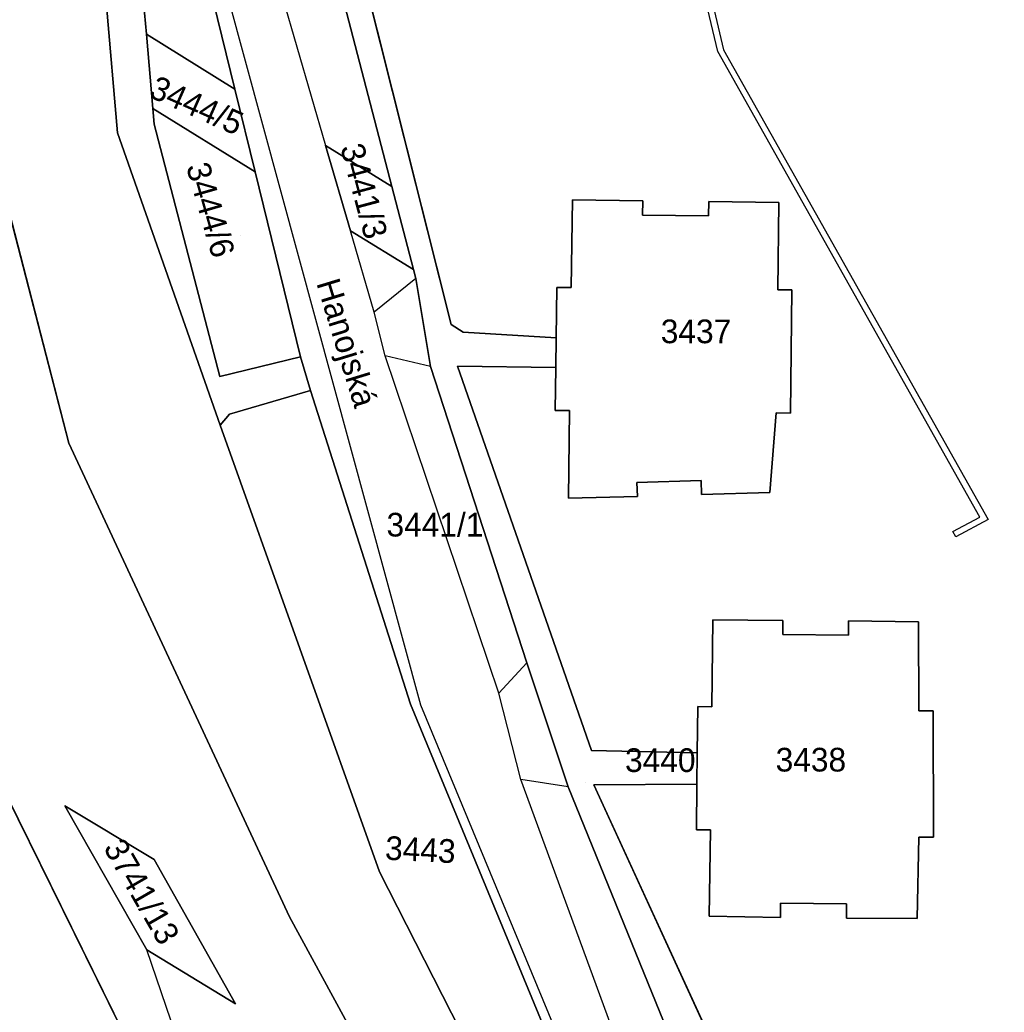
# Model space of a CAD drawing. Extents: x -262715 to -259381, y -1237238 to -1231182.
# Drawn here: x -261675.7 to -261592.6, y -1235225.7 to -1235142 of the extents above; entities that cross this region are included whole.
import ezdxf

# ---------------------------------------------------------------- set-up
doc = ezdxf.new("R2010")
doc.units = 0
for name, color, linetype in [('body_kn', 7, 'Continuous'), ('kladpar_druhypozemkov', 7, 'Continuous'), ('kladpar_hranice', 7, 'Continuous'), ('kladpar_parcelnecisla', 7, 'Continuous'), ('kladpar_plochy', 7, 'Continuous'), ('popisy', 7, 'Continuous'), ('zappar_hrandruhpozemk', 7, 'Continuous')]:
    doc.layers.add(name, color=color, linetype=linetype)

msp = doc.modelspace()

# ---------------------------------------------------------------- linework, layer by layer
at = {"layer": 'body_kn'}
for p, q in [((-261665.04, -1235143.19), (-261665.04, -1235143.19)), ((-261665.04, -1235143.19), (-261665.04, -1235143.19)), ((-261616.79, -1235144.63), (-261616.79, -1235144.63)), ((-261616.3, -1235144.51), (-261616.3, -1235144.51)), ((-261616.3, -1235144.51), (-261616.3, -1235144.51)), ((-261657.57, -1235147.82), (-261657.57, -1235147.82)), ((-261664.49, -1235149.46), (-261664.49, -1235149.46)), ((-261664.49, -1235149.46), (-261664.49, -1235149.46)), ((-261664.37, -1235150.79), (-261664.37, -1235150.79)), ((-261667.48, -1235151.5), (-261667.48, -1235151.5)), ((-261649.91, -1235152.57), (-261649.91, -1235152.57)), ((-261649.91, -1235152.57), (-261649.91, -1235152.57)), ((-261655.86, -1235154.79), (-261655.86, -1235154.79)), ((-261644.31, -1235156.04), (-261644.31, -1235156.04)), ((-261644.31, -1235156.04), (-261644.31, -1235156.04)), ((-261629.07, -1235157.17), (-261629.07, -1235157.17)), ((-261623.12, -1235157.25), (-261623.12, -1235157.25)), ((-261617.56, -1235157.32), (-261617.56, -1235157.32)), ((-261611.64, -1235157.4), (-261611.64, -1235157.4)), ((-261611.64, -1235157.4), (-261611.64, -1235157.4)), ((-261623.14, -1235158.46), (-261623.14, -1235158.46)), ((-261617.58, -1235158.53), (-261617.58, -1235158.53)), ((-261647.81, -1235159.77), (-261647.81, -1235159.77)), ((-261647.81, -1235159.77), (-261647.81, -1235159.77)), ((-261642.49, -1235163.05), (-261642.49, -1235163.05)), ((-261642.49, -1235163.05), (-261642.49, -1235163.05)), ((-261642.29, -1235163.81), (-261642.29, -1235163.81)), ((-261642.29, -1235163.81), (-261642.29, -1235163.81)), ((-261630.37, -1235164.57), (-261630.37, -1235164.57)), ((-261629.17, -1235164.58), (-261629.17, -1235164.58)), ((-261611.73, -1235164.75), (-261611.73, -1235164.75)), ((-261610.53, -1235164.77), (-261610.53, -1235164.77)), ((-261645.8, -1235166.64), (-261645.8, -1235166.64)), ((-261639.31, -1235167.68), (-261639.31, -1235167.68)), ((-261638.3, -1235168.35), (-261638.3, -1235168.35)), ((-261630.43, -1235168.82), (-261630.43, -1235168.82)), ((-261652.02, -1235170.43), (-261652.02, -1235170.43)), ((-261652.02, -1235170.43), (-261652.02, -1235170.43)), ((-261644.89, -1235170.33), (-261644.89, -1235170.33)), ((-261641.05, -1235171.24), (-261641.05, -1235171.24)), ((-261641.05, -1235171.24), (-261641.05, -1235171.24)), ((-261638.77, -1235171.2), (-261638.77, -1235171.2)), ((-261630.46, -1235171.31), (-261630.46, -1235171.31)), ((-261658.84, -1235172.08), (-261658.84, -1235172.08)), ((-261651.19, -1235173.25), (-261651.19, -1235173.25)), ((-261651.19, -1235173.25), (-261651.19, -1235173.25)), ((-261658.01, -1235175.26), (-261658.01, -1235175.26)), ((-261630.51, -1235174.94), (-261630.51, -1235174.94)), ((-261629.3, -1235174.96), (-261629.3, -1235174.96)), ((-261611.87, -1235175.16), (-261611.87, -1235175.16)), ((-261610.66, -1235175.18), (-261610.66, -1235175.18)), ((-261658.8, -1235176.18), (-261658.8, -1235176.18)), ((-261671.58, -1235177.72), (-261671.58, -1235177.72)), ((-261623.62, -1235181.02), (-261623.62, -1235181.02)), ((-261618.19, -1235180.86), (-261618.19, -1235180.86)), ((-261623.58, -1235182.2), (-261623.58, -1235182.2)), ((-261618.16, -1235182.04), (-261618.16, -1235182.04)), ((-261612.39, -1235181.87), (-261612.39, -1235181.87)), ((-261629.4, -1235182.36), (-261629.4, -1235182.36)), ((-261594.66, -1235183.97), (-261594.66, -1235183.97)), ((-261593.98, -1235184.16), (-261593.98, -1235184.16)), ((-261596.94, -1235185.18), (-261596.94, -1235185.18)), ((-261596.71, -1235185.62), (-261596.71, -1235185.62)), ((-261617.22, -1235192.62), (-261617.22, -1235192.62)), ((-261611.3, -1235192.67), (-261611.3, -1235192.67)), ((-261605.76, -1235192.72), (-261605.76, -1235192.72)), ((-261599.84, -1235192.78), (-261599.84, -1235192.78)), ((-261599.84, -1235192.78), (-261599.84, -1235192.78)), ((-261611.31, -1235193.87), (-261611.31, -1235193.87)), ((-261605.77, -1235193.92), (-261605.77, -1235193.92)), ((-261632.92, -1235196.26), (-261632.92, -1235196.26)), ((-261632.92, -1235196.26), (-261632.92, -1235196.26)), ((-261635.28, -1235198.82), (-261635.28, -1235198.82)), ((-261642.75, -1235199.74), (-261642.75, -1235199.74)), ((-261641.86, -1235199.83), (-261641.86, -1235199.83)), ((-261618.49, -1235199.94), (-261618.49, -1235199.94)), ((-261617.29, -1235199.96), (-261617.29, -1235199.96)), ((-261599.83, -1235200.3), (-261599.83, -1235200.3)), ((-261598.6, -1235200.3), (-261598.6, -1235200.3)), ((-261627.45, -1235203.65), (-261627.45, -1235203.65)), ((-261618.53, -1235203.84), (-261618.53, -1235203.84)), ((-261633.42, -1235206.11), (-261633.42, -1235206.11)), ((-261633.42, -1235206.11), (-261633.42, -1235206.11)), ((-261627.27, -1235206.55), (-261627.27, -1235206.55)), ((-261618.56, -1235206.49), (-261618.56, -1235206.49)), ((-261629.43, -1235206.73), (-261629.43, -1235206.73)), ((-261629.43, -1235206.73), (-261629.43, -1235206.73)), ((-261671.92, -1235208.32), (-261671.92, -1235208.32)), ((-261671.92, -1235208.32), (-261671.92, -1235208.32)), ((-261618.6, -1235210.34), (-261618.6, -1235210.34)), ((-261617.4, -1235210.35), (-261617.4, -1235210.35)), ((-261599.81, -1235210.97), (-261599.81, -1235210.97)), ((-261598.59, -1235210.97), (-261598.59, -1235210.97)), ((-261664.38, -1235212.87), (-261664.38, -1235212.87)), ((-261645.36, -1235213.89), (-261645.36, -1235213.89)), ((-261611.49, -1235216.54), (-261611.49, -1235216.54)), ((-261605.93, -1235216.6), (-261605.93, -1235216.6)), ((-261652.95, -1235217.71), (-261652.95, -1235217.71)), ((-261617.53, -1235217.65), (-261617.53, -1235217.65)), ((-261611.5, -1235217.75), (-261611.5, -1235217.75)), ((-261605.94, -1235217.8), (-261605.94, -1235217.8)), ((-261599.97, -1235217.85), (-261599.97, -1235217.85)), ((-261665.01, -1235220.47), (-261665.01, -1235220.47)), ((-261665.01, -1235220.47), (-261665.01, -1235220.47)), ((-261657.5, -1235225.04), (-261657.5, -1235225.04))]:
    msp.add_line(p, q, dxfattribs=at)
at = {"layer": 'kladpar_druhypozemkov'}
for p, q in [((-261660.45, -1235148.48), (-261660.45, -1235148.48)), ((-261644.64, -1235159.16), (-261644.64, -1235159.16)), ((-261657.11, -1235160.17), (-261657.11, -1235160.17)), ((-261618.84, -1235167.3), (-261618.84, -1235167.3)), ((-261641.97, -1235183.97), (-261641.97, -1235183.97)), ((-261609.01, -1235203.08), (-261609.01, -1235203.08)), ((-261627.97, -1235206.32), (-261627.97, -1235206.32)), ((-261642.05, -1235211.05), (-261642.05, -1235211.05)), ((-261664.01, -1235216.93), (-261664.01, -1235216.93))]:
    msp.add_line(p, q, dxfattribs=at)
at = {"layer": 'kladpar_hranice'}
for p, q in [((-261647.81, -1235159.77), (-261649.91, -1235152.57)), ((-261649.91, -1235152.57), (-261644.31, -1235156.04)), ((-261644.31, -1235156.04), (-261649.91, -1235152.57)), ((-261649.91, -1235152.57), (-261647.81, -1235159.77)), ((-261644.31, -1235156.04), (-261642.49, -1235163.05)), ((-261642.49, -1235163.05), (-261647.81, -1235159.77)), ((-261647.81, -1235159.77), (-261642.49, -1235163.05)), ((-261652.73, -1235256.35), (-261665.01, -1235220.47))]:
    msp.add_line(p, q, dxfattribs=at)
for points in [[(-261698.97, -1235043.8), (-261687.6, -1235066.24), (-261683.41, -1235076.85), (-261681.93, -1235076.53), (-261674.26, -1235074.08), (-261673.47, -1235077.36), (-261674.15, -1235077.54), (-261681.24, -1235079.42), (-261675.08, -1235098.65), (-261665.36, -1235139.54), (-261665.04, -1235143.19), (-261664.49, -1235149.46), (-261664.37, -1235150.79), (-261658.84, -1235172.08), (-261652.02, -1235170.43), (-261651.19, -1235173.25), (-261658.01, -1235175.26), (-261658.8, -1235176.18), (-261667.48, -1235151.5), (-261668.39, -1235140.75), (-261678.27, -1235099.69), (-261689.52, -1235067.21), (-261701.27, -1235044.85), (-261699.1, -1235043.86)], [(-261701.27, -1235044.85), (-261689.52, -1235067.21), (-261678.27, -1235099.69), (-261668.39, -1235140.75), (-261667.48, -1235151.5), (-261658.8, -1235176.18), (-261645.36, -1235213.89), (-261630.14, -1235243.78), (-261628.74, -1235246.21), (-261599.38, -1235299.64), (-261589.5, -1235316.23), (-261558.55, -1235373.38)], [(-261675.45, -1235048.97), (-261662.17, -1235055.05), (-261659.7, -1235058.27), (-261665.85, -1235062.44), (-261669.78, -1235067.08), (-261670.59, -1235069.26), (-261670.64, -1235071.64), (-261656.06, -1235131.48), (-261649.95, -1235134.36), (-261644.31, -1235156.04)], [(-261625.4, -1235241.69), (-261642.75, -1235199.74), (-261651.19, -1235173.25), (-261652.02, -1235170.43), (-261655.86, -1235154.79), (-261657.57, -1235147.82), (-261661.26, -1235132.77), (-261674.15, -1235077.54), (-261673.47, -1235077.36), (-261674.26, -1235074.08), (-261680.07, -1235049.42)], [(-261626.47, -1235266.32), (-261635.49, -1235249.77), (-261636.93, -1235247.14), (-261652.95, -1235217.71), (-261671.58, -1235177.72), (-261680.36, -1235143.86), (-261685.9, -1235111.94), (-261694.48, -1235081.97), (-261698.68, -1235069.1), (-261701.99, -1235062.63)], [(-261558.55, -1235373.38), (-261589.5, -1235316.23), (-261594.98, -1235290.75), (-261596.5, -1235286.81), (-261601.47, -1235277.46), (-261621.35, -1235238.99), (-261617.2, -1235241.47), (-261615.3, -1235241.46), (-261629.43, -1235206.73), (-261632.92, -1235196.26), (-261641.05, -1235171.24), (-261642.29, -1235163.81), (-261642.49, -1235163.05), (-261644.31, -1235156.04), (-261649.95, -1235134.36), (-261656.06, -1235131.48), (-261670.64, -1235071.64), (-261670.59, -1235069.26), (-261669.78, -1235067.08)], [(-261665.04, -1235143.19), (-261665.36, -1235139.54), (-261675.08, -1235098.65), (-261681.24, -1235079.42), (-261674.15, -1235077.54), (-261661.26, -1235132.77), (-261657.57, -1235147.82), (-261665.04, -1235143.19)], [(-261652.73, -1235256.35), (-261653.37, -1235255.06), (-261657.73, -1235246.22), (-261717.88, -1235124.2), (-261699.78, -1235104.38), (-261697.08, -1235103.75), (-261692.89, -1235103.79), (-261689.26, -1235105.94), (-261685.9, -1235111.94), (-261680.36, -1235143.86), (-261671.58, -1235177.72), (-261652.95, -1235217.71), (-261636.93, -1235247.14), (-261642.44, -1235251.08), (-261646.89, -1235254.04), (-261652.73, -1235256.35)], [(-261685.9, -1235111.94), (-261689.26, -1235105.94), (-261692.89, -1235103.79), (-261697.08, -1235103.75), (-261699.78, -1235104.38), (-261717.88, -1235124.2), (-261657.73, -1235246.22)], [(-261612.55, -1235238.58), (-261627.27, -1235206.55), (-261618.56, -1235206.49), (-261618.6, -1235210.34), (-261617.4, -1235210.35), (-261617.53, -1235217.65), (-261611.5, -1235217.75), (-261611.49, -1235216.54), (-261605.93, -1235216.6), (-261605.94, -1235217.8), (-261599.97, -1235217.85), (-261599.81, -1235210.97), (-261598.59, -1235210.97), (-261598.6, -1235200.3), (-261599.83, -1235200.3), (-261599.84, -1235192.78), (-261605.76, -1235192.72), (-261605.77, -1235193.92), (-261611.31, -1235193.87), (-261611.3, -1235192.67), (-261617.22, -1235192.62), (-261617.29, -1235199.96), (-261618.49, -1235199.94), (-261618.53, -1235203.84), (-261627.45, -1235203.65), (-261638.77, -1235171.2), (-261630.46, -1235171.31), (-261630.51, -1235174.94), (-261629.3, -1235174.96), (-261629.4, -1235182.36), (-261623.58, -1235182.2), (-261623.62, -1235181.02), (-261618.19, -1235180.86), (-261618.16, -1235182.04), (-261612.39, -1235181.87), (-261611.87, -1235175.16), (-261610.66, -1235175.18), (-261610.53, -1235164.77), (-261611.73, -1235164.75), (-261611.64, -1235157.4), (-261617.56, -1235157.32), (-261617.58, -1235158.53), (-261623.14, -1235158.46), (-261623.12, -1235157.25), (-261629.07, -1235157.17), (-261629.17, -1235164.58), (-261630.37, -1235164.57), (-261630.43, -1235168.82), (-261638.3, -1235168.35), (-261639.31, -1235167.68), (-261646.8, -1235137.9)], [(-261646.8, -1235137.9), (-261639.31, -1235167.68), (-261638.3, -1235168.35), (-261630.43, -1235168.82), (-261630.46, -1235171.31), (-261638.77, -1235171.2), (-261627.45, -1235203.65), (-261618.53, -1235203.84), (-261618.56, -1235206.49), (-261627.27, -1235206.55), (-261612.55, -1235238.58)], [(-261664.49, -1235149.46), (-261665.04, -1235143.19), (-261657.57, -1235147.82), (-261655.86, -1235154.79), (-261664.49, -1235149.46)], [(-261652.02, -1235170.43), (-261658.84, -1235172.08), (-261664.37, -1235150.79), (-261664.49, -1235149.46), (-261655.86, -1235154.79), (-261652.02, -1235170.43)], [(-261611.64, -1235157.4), (-261611.73, -1235164.75), (-261610.53, -1235164.77), (-261610.66, -1235175.18), (-261611.87, -1235175.16), (-261612.39, -1235181.87), (-261618.16, -1235182.04), (-261618.19, -1235180.86), (-261623.62, -1235181.02), (-261623.58, -1235182.2), (-261629.4, -1235182.36), (-261629.3, -1235174.96), (-261630.51, -1235174.94), (-261630.46, -1235171.31), (-261630.43, -1235168.82), (-261630.37, -1235164.57), (-261629.17, -1235164.58), (-261629.07, -1235157.17), (-261623.12, -1235157.25), (-261623.14, -1235158.46), (-261617.58, -1235158.53), (-261617.56, -1235157.32), (-261611.64, -1235157.4)], [(-261642.49, -1235163.05), (-261642.29, -1235163.81), (-261641.05, -1235171.24), (-261632.92, -1235196.26), (-261629.43, -1235206.73), (-261615.3, -1235241.46)], [(-261651.19, -1235173.25), (-261642.75, -1235199.74), (-261625.4, -1235241.69), (-261630.14, -1235243.78), (-261645.36, -1235213.89), (-261658.8, -1235176.18), (-261658.01, -1235175.26), (-261651.19, -1235173.25)], [(-261599.84, -1235192.78), (-261599.83, -1235200.3), (-261598.6, -1235200.3), (-261598.59, -1235210.97), (-261599.81, -1235210.97), (-261599.97, -1235217.85), (-261605.94, -1235217.8), (-261605.93, -1235216.6), (-261611.49, -1235216.54), (-261611.5, -1235217.75), (-261617.53, -1235217.65), (-261617.4, -1235210.35), (-261618.6, -1235210.34), (-261618.56, -1235206.49), (-261618.53, -1235203.84), (-261618.49, -1235199.94), (-261617.29, -1235199.96), (-261617.22, -1235192.62), (-261611.3, -1235192.67), (-261611.31, -1235193.87), (-261605.77, -1235193.92), (-261605.76, -1235192.72), (-261599.84, -1235192.78)], [(-261671.92, -1235208.32), (-261664.38, -1235212.87), (-261657.5, -1235225.04), (-261665.01, -1235220.47), (-261671.92, -1235208.32)], [(-261665.01, -1235220.47), (-261657.5, -1235225.04), (-261664.38, -1235212.87), (-261671.92, -1235208.32), (-261665.01, -1235220.47)]]:
    msp.add_lwpolyline(points, dxfattribs=at)
at = {"layer": 'kladpar_plochy'}
for p, q in [((-261657.73, -1235246.22), (-261717.88, -1235124.2)), ((-261717.88, -1235124.2), (-261657.73, -1235246.22)), ((-261639.31, -1235167.68), (-261646.8, -1235137.9)), ((-261680.36, -1235143.86), (-261671.58, -1235177.72)), ((-261629.07, -1235157.17), (-261629.17, -1235164.58)), ((-261623.12, -1235157.25), (-261629.07, -1235157.17)), ((-261623.14, -1235158.46), (-261623.12, -1235157.25)), ((-261617.56, -1235157.32), (-261617.58, -1235158.53)), ((-261611.64, -1235157.4), (-261617.56, -1235157.32)), ((-261611.73, -1235164.75), (-261611.64, -1235157.4)), ((-261617.58, -1235158.53), (-261623.14, -1235158.46)), ((-261630.37, -1235164.57), (-261630.43, -1235168.82)), ((-261629.17, -1235164.58), (-261630.37, -1235164.57)), ((-261610.53, -1235164.77), (-261611.73, -1235164.75)), ((-261610.66, -1235175.18), (-261610.53, -1235164.77)), ((-261638.3, -1235168.35), (-261639.31, -1235167.68)), ((-261630.43, -1235168.82), (-261638.3, -1235168.35)), ((-261627.45, -1235203.65), (-261638.77, -1235171.2)), ((-261638.77, -1235171.2), (-261630.46, -1235171.31)), ((-261630.46, -1235171.31), (-261630.51, -1235174.94)), ((-261630.51, -1235174.94), (-261629.3, -1235174.96)), ((-261629.3, -1235174.96), (-261629.4, -1235182.36)), ((-261612.39, -1235181.87), (-261611.87, -1235175.16)), ((-261611.87, -1235175.16), (-261610.66, -1235175.18)), ((-261671.58, -1235177.72), (-261652.95, -1235217.71)), ((-261623.62, -1235181.02), (-261618.19, -1235180.86)), ((-261623.58, -1235182.2), (-261623.62, -1235181.02)), ((-261618.19, -1235180.86), (-261618.16, -1235182.04)), ((-261629.4, -1235182.36), (-261623.58, -1235182.2)), ((-261618.16, -1235182.04), (-261612.39, -1235181.87)), ((-261617.22, -1235192.62), (-261617.29, -1235199.96)), ((-261611.3, -1235192.67), (-261617.22, -1235192.62)), ((-261611.31, -1235193.87), (-261611.3, -1235192.67)), ((-261605.76, -1235192.72), (-261605.77, -1235193.92)), ((-261599.84, -1235192.78), (-261605.76, -1235192.72)), ((-261599.83, -1235200.3), (-261599.84, -1235192.78)), ((-261605.77, -1235193.92), (-261611.31, -1235193.87)), ((-261618.49, -1235199.94), (-261618.53, -1235203.84)), ((-261617.29, -1235199.96), (-261618.49, -1235199.94)), ((-261598.6, -1235200.3), (-261599.83, -1235200.3)), ((-261598.59, -1235210.97), (-261598.6, -1235200.3)), ((-261618.53, -1235203.84), (-261627.45, -1235203.65)), ((-261627.27, -1235206.55), (-261618.56, -1235206.49)), ((-261612.55, -1235238.58), (-261627.27, -1235206.55)), ((-261618.56, -1235206.49), (-261618.6, -1235210.34)), ((-261664.38, -1235212.87), (-261671.92, -1235208.32)), ((-261671.92, -1235208.32), (-261665.01, -1235220.47)), ((-261618.6, -1235210.34), (-261617.4, -1235210.35)), ((-261617.4, -1235210.35), (-261617.53, -1235217.65)), ((-261599.97, -1235217.85), (-261599.81, -1235210.97)), ((-261599.81, -1235210.97), (-261598.59, -1235210.97)), ((-261657.5, -1235225.04), (-261664.38, -1235212.87)), ((-261611.5, -1235217.75), (-261611.49, -1235216.54)), ((-261611.49, -1235216.54), (-261605.93, -1235216.6)), ((-261605.93, -1235216.6), (-261605.94, -1235217.8)), ((-261652.95, -1235217.71), (-261636.93, -1235247.14)), ((-261617.53, -1235217.65), (-261611.5, -1235217.75)), ((-261605.94, -1235217.8), (-261599.97, -1235217.85)), ((-261665.01, -1235220.47), (-261657.5, -1235225.04))]:
    msp.add_line(p, q, dxfattribs=at)
for points in [[(-261698.97, -1235043.8), (-261687.6, -1235066.24), (-261683.41, -1235076.85), (-261681.93, -1235076.53), (-261674.26, -1235074.08), (-261673.47, -1235077.36), (-261674.15, -1235077.54), (-261681.24, -1235079.42), (-261675.08, -1235098.65), (-261665.36, -1235139.54), (-261665.04, -1235143.19), (-261664.49, -1235149.46), (-261664.37, -1235150.79), (-261658.84, -1235172.08), (-261652.02, -1235170.43), (-261651.19, -1235173.25), (-261658.01, -1235175.26), (-261658.8, -1235176.18), (-261667.48, -1235151.5), (-261668.39, -1235140.75), (-261678.27, -1235099.69), (-261689.52, -1235067.21), (-261701.27, -1235044.85), (-261699.1, -1235043.86)], [(-261665.04, -1235143.19), (-261665.36, -1235139.54), (-261675.08, -1235098.65), (-261681.24, -1235079.42), (-261674.15, -1235077.54), (-261661.26, -1235132.77), (-261657.57, -1235147.82)], [(-261664.49, -1235149.46), (-261665.04, -1235143.19), (-261657.57, -1235147.82), (-261655.86, -1235154.79)], [(-261652.02, -1235170.43), (-261658.84, -1235172.08), (-261664.37, -1235150.79), (-261664.49, -1235149.46), (-261655.86, -1235154.79)], [(-261644.31, -1235156.04), (-261642.49, -1235163.05), (-261647.81, -1235159.77), (-261649.91, -1235152.57)], [(-261611.64, -1235157.4), (-261611.73, -1235164.75), (-261610.53, -1235164.77), (-261610.66, -1235175.18), (-261611.87, -1235175.16), (-261612.39, -1235181.87), (-261618.16, -1235182.04), (-261618.19, -1235180.86), (-261623.62, -1235181.02), (-261623.58, -1235182.2), (-261629.4, -1235182.36), (-261629.3, -1235174.96), (-261630.51, -1235174.94), (-261630.46, -1235171.31), (-261630.43, -1235168.82), (-261630.37, -1235164.57), (-261629.17, -1235164.58), (-261629.07, -1235157.17), (-261623.12, -1235157.25), (-261623.14, -1235158.46), (-261617.58, -1235158.53), (-261617.56, -1235157.32)], [(-261651.19, -1235173.25), (-261642.75, -1235199.74), (-261625.4, -1235241.69), (-261630.14, -1235243.78), (-261645.36, -1235213.89), (-261658.8, -1235176.18), (-261658.01, -1235175.26)], [(-261599.84, -1235192.78), (-261599.83, -1235200.3), (-261598.6, -1235200.3), (-261598.59, -1235210.97), (-261599.81, -1235210.97), (-261599.97, -1235217.85), (-261605.94, -1235217.8), (-261605.93, -1235216.6), (-261611.49, -1235216.54), (-261611.5, -1235217.75), (-261617.53, -1235217.65), (-261617.4, -1235210.35), (-261618.6, -1235210.34), (-261618.56, -1235206.49), (-261618.53, -1235203.84), (-261618.49, -1235199.94), (-261617.29, -1235199.96), (-261617.22, -1235192.62), (-261611.3, -1235192.67), (-261611.31, -1235193.87), (-261605.77, -1235193.92), (-261605.76, -1235192.72)], [(-261671.92, -1235208.32), (-261664.38, -1235212.87), (-261657.5, -1235225.04), (-261665.01, -1235220.47)]]:
    msp.add_lwpolyline(points, close=True, dxfattribs=at)
for points in [[(-261701.27, -1235044.85), (-261689.52, -1235067.21), (-261678.27, -1235099.69), (-261668.39, -1235140.75), (-261667.48, -1235151.5), (-261658.8, -1235176.18), (-261645.36, -1235213.89), (-261630.14, -1235243.78), (-261628.74, -1235246.21), (-261599.38, -1235299.64), (-261589.5, -1235316.23), (-261558.55, -1235373.38)], [(-261625.4, -1235241.69), (-261642.75, -1235199.74), (-261651.19, -1235173.25), (-261652.02, -1235170.43), (-261655.86, -1235154.79), (-261657.57, -1235147.82), (-261661.26, -1235132.77), (-261674.15, -1235077.54), (-261673.47, -1235077.36), (-261674.26, -1235074.08), (-261680.07, -1235049.42)], [(-261665.85, -1235062.44), (-261669.78, -1235067.08), (-261670.59, -1235069.26), (-261670.64, -1235071.64), (-261656.06, -1235131.48), (-261649.95, -1235134.36), (-261644.31, -1235156.04), (-261649.91, -1235152.57), (-261647.81, -1235159.77), (-261642.49, -1235163.05), (-261642.29, -1235163.81), (-261641.05, -1235171.24), (-261632.92, -1235196.26), (-261629.43, -1235206.73), (-261615.3, -1235241.46)], [(-261555, -1235406.03), (-261577.6, -1235365.16), (-261581.11, -1235358.8), (-261573.41, -1235363.51), (-261573.01, -1235362.2), (-261581.73, -1235346.54), (-261587.26, -1235336.61), (-261596.46, -1235331.01), (-261620.51, -1235287.45), (-261611.76, -1235292.77), (-261622.18, -1235274.02), (-261626.47, -1235266.32), (-261635.49, -1235249.77), (-261636.93, -1235247.14), (-261652.95, -1235217.71), (-261671.58, -1235177.72), (-261680.36, -1235143.86), (-261685.9, -1235111.94), (-261694.48, -1235081.97), (-261698.68, -1235069.1), (-261701.99, -1235062.63)], [(-261615.3, -1235241.46), (-261629.43, -1235206.73), (-261632.92, -1235196.26), (-261641.05, -1235171.24), (-261642.29, -1235163.81), (-261642.49, -1235163.05), (-261644.31, -1235156.04), (-261649.95, -1235134.36)], [(-261646.8, -1235137.9), (-261639.31, -1235167.68), (-261638.3, -1235168.35), (-261630.43, -1235168.82), (-261630.46, -1235171.31), (-261638.77, -1235171.2), (-261627.45, -1235203.65), (-261618.53, -1235203.84), (-261618.56, -1235206.49), (-261627.27, -1235206.55), (-261612.55, -1235238.58)]]:
    msp.add_lwpolyline(points, dxfattribs=at)
at = {"layer": 'zappar_hrandruhpozemk'}
for p, q in [((-261656.06, -1235131.48), (-261649.91, -1235152.57)), ((-261641.86, -1235199.83), (-261660.18, -1235132.57)), ((-261616.3, -1235144.51), (-261593.98, -1235184.16)), ((-261642.29, -1235163.81), (-261645.8, -1235166.64)), ((-261641.05, -1235171.24), (-261644.89, -1235170.33)), ((-261632.92, -1235196.26), (-261635.28, -1235198.82)), ((-261629.43, -1235206.73), (-261633.42, -1235206.11)), ((-261621.35, -1235238.99), (-261633.42, -1235206.11))]:
    msp.add_line(p, q, dxfattribs=at)
for points in [[(-261594.66, -1235183.97), (-261616.79, -1235144.63), (-261634.81, -1235068.98)], [(-261634.21, -1235068.61), (-261624.19, -1235111.08), (-261621.89, -1235120.81), (-261616.3, -1235144.51)], [(-261633.42, -1235206.11), (-261635.28, -1235198.82), (-261644.89, -1235170.33), (-261645.8, -1235166.64), (-261647.81, -1235159.77)], [(-261593.98, -1235184.16), (-261596.71, -1235185.62), (-261596.94, -1235185.18), (-261594.66, -1235183.97)], [(-261623.68, -1235243.53), (-261624.69, -1235241.23), (-261641.86, -1235199.83)]]:
    msp.add_lwpolyline(points, dxfattribs=at)

# ---------------------------------------------------------------- texts
at = {"layer": 'kladpar_parcelnecisla'}
for s, rotation, p in [('3444/5', 336, (-261664.921, -1235148.437)), ('3441/3', 285, (-261648.678, -1235152.722)), ('3444/6', 286, (-261661.696, -1235154.345)), ('3741/13', 300, (-261668.706, -1235211.87)), ('3443', 357, (-261644.922, -1235212.865))]:
    msp.add_text(s, height=2, rotation=rotation, dxfattribs=at).set_placement(p)
for s, p in [('3437', (-261621.607, -1235169.27)), ('3441/1', (-261644.763, -1235185.59)), ('3440', (-261624.624, -1235205.47)), ('3438', (-261611.908, -1235205.43))]:
    msp.add_text(s, height=2, dxfattribs=at).set_placement(p)
at = {"layer": 'popisy'}
msp.add_text('Hanojská', height=2, rotation=287, dxfattribs=at).set_placement((-261650.703, -1235164.187))

doc.saveas('drawing.dxf')
